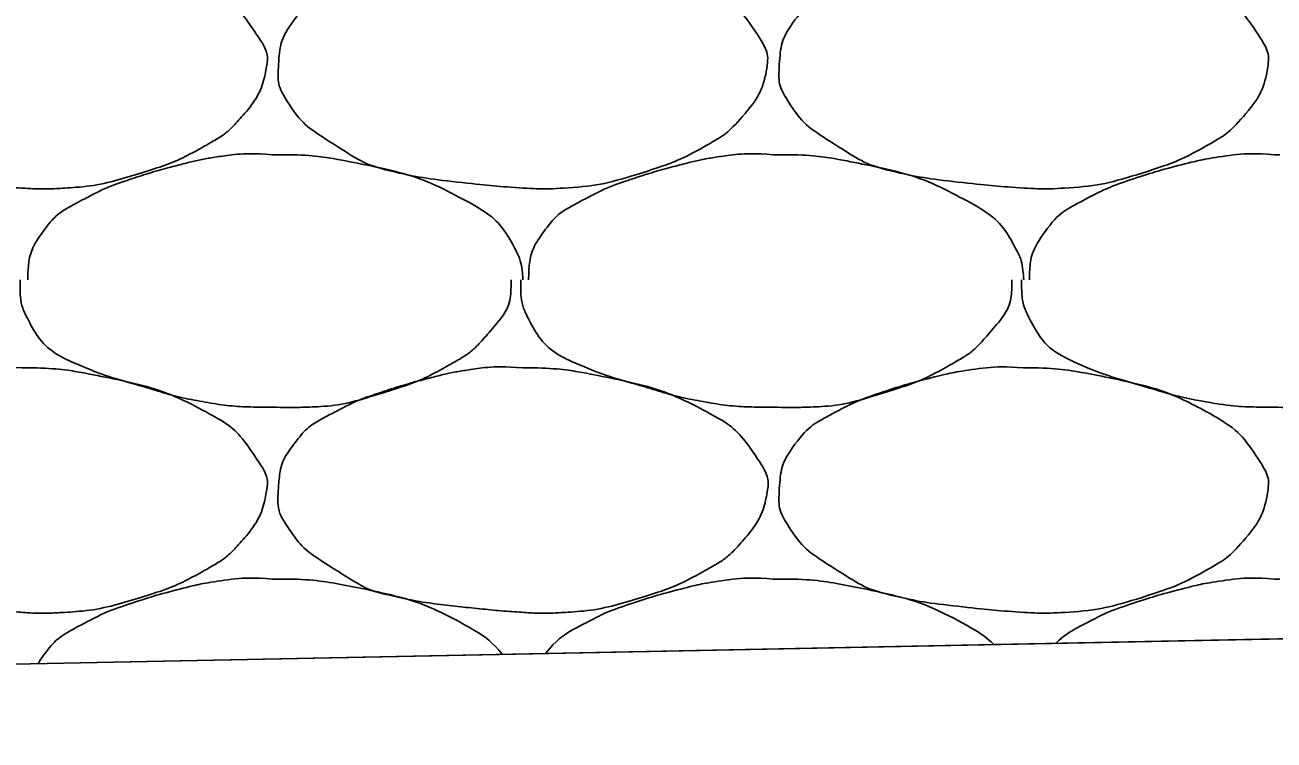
# Model space of a CAD drawing. Extents: x 1373719 to 1374161, y 379835 to 380167.
# Drawn here: x 1373948.072 to 1373949.221, y 380112.288 to 380112.946 of the extents above; entities that cross this region are included whole.
import ezdxf

# ---------------------------------------------------------------- set-up
doc = ezdxf.new("R2010")
doc.units = 0
doc.layers.add('Aggregate Base Course', color=7, linetype='Continuous')
doc.layers.add('SIGNATURE', color=7, linetype='Continuous')

msp = doc.modelspace()

# ---------------------------------------------------------------- linework, layer by layer
msp.add_line((1373955.0445, 380112.4971), (1373944.5723, 380112.2877))
at = {"layer": 'Aggregate Base Course'}
for points, degree in [([(1373948.0694, 380113.0208), (1373948.0958, 380113.0212), (1373948.1222, 380113.0172), (1373948.1486, 380113.0118), (1373948.1808, 380113.0052), (1373948.2105, 380112.9954), (1373948.2404, 380112.9794), (1373948.2603, 380112.9687), (1373948.274, 380112.9543), (1373948.2872, 380112.9344), (1373948.2929, 380112.9259), (1373948.296, 380112.916), (1373948.2944, 380112.9074), (1373948.2914, 380112.8905), (1373948.2826, 380112.8737), (1373948.2692, 380112.8588), (1373948.2608, 380112.8494), (1373948.2525, 380112.843), (1373948.2422, 380112.8372), (1373948.2241, 380112.8269), (1373948.2062, 380112.8183), (1373948.1864, 380112.812), (1373948.1609, 380112.804), (1373948.1353, 380112.7975), (1373948.109, 380112.7958), (1373948.0958, 380112.795), (1373948.0826, 380112.7949), (1373948.0694, 380112.7958), (1373948.0496, 380112.7971), (1373948.0298, 380112.7991), (1373948.01, 380112.8012), (1373947.9882, 380112.8036), (1373947.9667, 380112.807), (1373947.9452, 380112.812), (1373947.9276, 380112.8161), (1373947.9124, 380112.8255), (1373947.8966, 380112.8354), (1373947.8787, 380112.8466), (1373947.8642, 380112.8575), (1373947.8516, 380112.8768), (1373947.8451, 380112.8867), (1373947.8438, 380112.8973), (1373947.8444, 380112.9074), (1373947.8453, 380112.922), (1373947.8483, 380112.9367), (1373947.8588, 380112.9506), (1373947.8694, 380112.9647), (1373947.881, 380112.9722), (1373947.8948, 380112.9794), (1373947.9067, 380112.9856), (1373947.9183, 380112.9914), (1373947.9308, 380112.9956), (1373947.9487, 380113.0017), (1373947.9665, 380113.0071), (1373947.9848, 380113.0118), (1373947.9961, 380113.0148), (1373948.0075, 380113.0172), (1373948.019, 380113.019), (1373948.0357, 380113.0216), (1373948.0527, 380113.0223), (1373948.0694, 380113.0208)], 3), ([(1373948.5302, 380113.0208), (1373948.5566, 380113.0212), (1373948.583, 380113.0172), (1373948.6416, 380113.0052), (1373948.6713, 380112.9954), (1373948.7211, 380112.9687), (1373948.7348, 380112.9543), (1373948.7537, 380112.9259), (1373948.7568, 380112.916), (1373948.7522, 380112.8905), (1373948.7434, 380112.8737), (1373948.7216, 380112.8494), (1373948.7133, 380112.843), (1373948.6849, 380112.8269), (1373948.667, 380112.8183), (1373948.6217, 380112.804), (1373948.5961, 380112.7975), (1373948.5566, 380112.795), (1373948.5434, 380112.7949), (1373948.5104, 380112.7971), (1373948.4906, 380112.7991), (1373948.449, 380112.8036), (1373948.4275, 380112.807), (1373948.3884, 380112.8161), (1373948.3732, 380112.8255), (1373948.3395, 380112.8466), (1373948.325, 380112.8575), (1373948.3059, 380112.8867), (1373948.3046, 380112.8973), (1373948.3061, 380112.922), (1373948.3091, 380112.9367), (1373948.3302, 380112.9647), (1373948.3418, 380112.9722), (1373948.3675, 380112.9856), (1373948.3791, 380112.9914), (1373948.4095, 380113.0017), (1373948.4273, 380113.0071), (1373948.4569, 380113.0148), (1373948.4683, 380113.0172), (1373948.4965, 380113.0216), (1373948.5135, 380113.0223), (1373948.5302, 380113.0208)], 3), ([(1373948.991, 380113.0208), (1373949.0174, 380113.0212), (1373949.0438, 380113.0172), (1373949.1024, 380113.0052), (1373949.1321, 380112.9954), (1373949.1819, 380112.9687), (1373949.1956, 380112.9543), (1373949.2145, 380112.9259), (1373949.2176, 380112.916), (1373949.213, 380112.8905), (1373949.2042, 380112.8737), (1373949.1824, 380112.8494), (1373949.1741, 380112.843), (1373949.1457, 380112.8269), (1373949.1278, 380112.8183), (1373949.0825, 380112.804), (1373949.0569, 380112.7975), (1373949.0174, 380112.795), (1373949.0042, 380112.7949), (1373948.9712, 380112.7971), (1373948.9514, 380112.7991), (1373948.9098, 380112.8036), (1373948.8883, 380112.807), (1373948.8492, 380112.8161), (1373948.834, 380112.8255), (1373948.8003, 380112.8466), (1373948.7858, 380112.8575), (1373948.7667, 380112.8867), (1373948.7654, 380112.8973), (1373948.7669, 380112.922), (1373948.7699, 380112.9367), (1373948.791, 380112.9647), (1373948.8026, 380112.9722), (1373948.8283, 380112.9856), (1373948.8399, 380112.9914), (1373948.8703, 380113.0017), (1373948.8881, 380113.0071), (1373948.9177, 380113.0148), (1373948.9291, 380113.0172), (1373948.9573, 380113.0216), (1373948.9743, 380113.0223), (1373948.991, 380113.0208)], 3), ([(1373948.0748, 380112.7112), (1373948.0748, 380112.7118), (1373948.0748, 380112.7124), (1373948.0748, 380112.713), (1373948.0751, 380112.7282), (1373948.0794, 380112.7428), (1373948.0892, 380112.7562), (1373948.0991, 380112.7698), (1373948.1114, 380112.7778), (1373948.1252, 380112.785), (1373948.1371, 380112.7912), (1373948.1487, 380112.797), (1373948.1612, 380112.8012), (1373948.1791, 380112.8073), (1373948.1969, 380112.8127), (1373948.2152, 380112.8174), (1373948.2265, 380112.8204), (1373948.2379, 380112.8228), (1373948.2494, 380112.8246), (1373948.2661, 380112.8272), (1373948.2831, 380112.8279), (1373948.2998, 380112.8264)], 3), ([(1373948.2998, 380112.8264), (1373948.3016, 380112.8263), (1373948.3034, 380112.8265), (1373948.3052, 380112.8264)], 2), ([(1373948.3052, 380112.8264), (1373948.3316, 380112.8268), (1373948.358, 380112.8228), (1373948.3844, 380112.8174), (1373948.4166, 380112.8108), (1373948.4463, 380112.801), (1373948.4762, 380112.785), (1373948.4961, 380112.7743), (1373948.5121, 380112.7604), (1373948.523, 380112.74), (1373948.5277, 380112.7312), (1373948.5295, 380112.7223), (1373948.5302, 380112.713), (1373948.5303, 380112.7124), (1373948.5303, 380112.7118), (1373948.5302, 380112.7112)], 3), ([(1373948.5356, 380112.7112), (1373948.5356, 380112.7118), (1373948.5356, 380112.7124), (1373948.5356, 380112.713), (1373948.5359, 380112.7282), (1373948.5402, 380112.7428), (1373948.55, 380112.7562), (1373948.5599, 380112.7698), (1373948.5722, 380112.7778), (1373948.586, 380112.785), (1373948.5979, 380112.7912), (1373948.6095, 380112.797), (1373948.622, 380112.8012), (1373948.6399, 380112.8073), (1373948.6577, 380112.8127), (1373948.676, 380112.8174), (1373948.6873, 380112.8204), (1373948.6987, 380112.8228), (1373948.7102, 380112.8246), (1373948.7269, 380112.8272), (1373948.7439, 380112.8279), (1373948.7606, 380112.8264)], 3), ([(1373948.7606, 380112.8264), (1373948.7624, 380112.8263), (1373948.7642, 380112.8265), (1373948.766, 380112.8264)], 2), ([(1373948.766, 380112.8264), (1373948.7924, 380112.8268), (1373948.8188, 380112.8228), (1373948.8452, 380112.8174), (1373948.8774, 380112.8108), (1373948.9071, 380112.801), (1373948.937, 380112.785), (1373948.9569, 380112.7743), (1373948.9729, 380112.7604), (1373948.9838, 380112.74), (1373948.9885, 380112.7312), (1373948.9903, 380112.7223), (1373948.991, 380112.713), (1373948.9911, 380112.7124), (1373948.9911, 380112.7118), (1373948.991, 380112.7112)], 3), ([(1373948.9964, 380112.7112), (1373948.9964, 380112.7118), (1373948.9964, 380112.7124), (1373948.9967, 380112.7282), (1373949.001, 380112.7428), (1373949.0207, 380112.7698), (1373949.033, 380112.7778), (1373949.0587, 380112.7912), (1373949.0703, 380112.797), (1373949.1007, 380112.8073), (1373949.1185, 380112.8127), (1373949.1481, 380112.8204), (1373949.1595, 380112.8228), (1373949.1877, 380112.8272), (1373949.2047, 380112.8279), (1373949.2214, 380112.8264)], 3), ([(1373949.2214, 380112.8264), (1373949.2232, 380112.8263), (1373949.225, 380112.8265), (1373949.2268, 380112.8264)], 2), ([(1373948.2998, 380112.5942), (1373948.2974, 380112.5942), (1373948.295, 380112.5942), (1373948.2926, 380112.5942), (1373948.2727, 380112.5942), (1373948.2529, 380112.5961), (1373948.2332, 380112.5996), (1373948.2122, 380112.6034), (1373948.1921, 380112.6098), (1373948.1717, 380112.6157), (1373948.154, 380112.6208), (1373948.1369, 380112.6265), (1373948.1198, 380112.6338), (1373948.1008, 380112.642), (1373948.0849, 380112.6558), (1373948.0748, 380112.6752), (1373948.0696, 380112.6852), (1373948.0676, 380112.6953), (1373948.0676, 380112.7058), (1373948.0676, 380112.7076), (1373948.0676, 380112.7094), (1373948.0676, 380112.7112)], 3), ([(1373948.5194, 380112.7112), (1373948.5195, 380112.7094), (1373948.5195, 380112.7076), (1373948.5194, 380112.7058), (1373948.5188, 380112.6876), (1373948.5072, 380112.6718), (1373948.4942, 380112.6572), (1373948.486, 380112.648), (1373948.4775, 380112.6414), (1373948.4672, 380112.6356), (1373948.4491, 380112.6253), (1373948.4312, 380112.6167), (1373948.4114, 380112.6104), (1373948.3859, 380112.6024), (1373948.3604, 380112.5953), (1373948.334, 380112.5942), (1373948.3226, 380112.5938), (1373948.3112, 380112.5937), (1373948.2998, 380112.5942)], 3), ([(1373948.7606, 380112.5942), (1373948.7582, 380112.5942), (1373948.7558, 380112.5942), (1373948.7534, 380112.5942), (1373948.7335, 380112.5942), (1373948.7137, 380112.5961), (1373948.694, 380112.5996), (1373948.673, 380112.6034), (1373948.6529, 380112.6098), (1373948.6325, 380112.6157), (1373948.6148, 380112.6208), (1373948.5977, 380112.6265), (1373948.5806, 380112.6338), (1373948.5616, 380112.642), (1373948.5457, 380112.6558), (1373948.5356, 380112.6752), (1373948.5304, 380112.6852), (1373948.5284, 380112.6953), (1373948.5284, 380112.7058), (1373948.5284, 380112.7076), (1373948.5284, 380112.7094), (1373948.5284, 380112.7112)], 3), ([(1373948.9802, 380112.7112), (1373948.9803, 380112.7094), (1373948.9803, 380112.7076), (1373948.9802, 380112.7058), (1373948.9796, 380112.6876), (1373948.968, 380112.6718), (1373948.955, 380112.6572), (1373948.9468, 380112.648), (1373948.9383, 380112.6414), (1373948.928, 380112.6356), (1373948.9099, 380112.6253), (1373948.892, 380112.6167), (1373948.8722, 380112.6104), (1373948.8467, 380112.6024), (1373948.8212, 380112.5953), (1373948.7948, 380112.5942), (1373948.7834, 380112.5938), (1373948.772, 380112.5937), (1373948.7606, 380112.5942)], 3), ([(1373949.2214, 380112.5942), (1373949.219, 380112.5942), (1373949.2166, 380112.5942), (1373949.1943, 380112.5942), (1373949.1745, 380112.5961), (1373949.1338, 380112.6034), (1373949.1137, 380112.6098), (1373949.0756, 380112.6208), (1373949.0585, 380112.6265), (1373949.0224, 380112.642), (1373949.0065, 380112.6558), (1373948.9912, 380112.6852), (1373948.9892, 380112.6953), (1373948.9892, 380112.7076), (1373948.9892, 380112.7094), (1373948.9892, 380112.7112)], 3), ([(1373949.441, 380112.7112), (1373949.4411, 380112.7094), (1373949.4411, 380112.7076), (1373949.4404, 380112.6876), (1373949.4288, 380112.6718), (1373949.4076, 380112.648), (1373949.3991, 380112.6414), (1373949.3707, 380112.6253), (1373949.3528, 380112.6167), (1373949.3075, 380112.6024), (1373949.282, 380112.5953), (1373949.2442, 380112.5938), (1373949.2328, 380112.5937), (1373949.2214, 380112.5942)], 3), ([(1373948.0694, 380112.6302), (1373948.0958, 380112.6306), (1373948.1222, 380112.6266), (1373948.1486, 380112.6212), (1373948.1808, 380112.6146), (1373948.2105, 380112.6048), (1373948.2404, 380112.5888), (1373948.2603, 380112.5781), (1373948.274, 380112.5637), (1373948.2872, 380112.5438), (1373948.2929, 380112.5353), (1373948.296, 380112.5254), (1373948.2944, 380112.5168), (1373948.2914, 380112.4999), (1373948.2826, 380112.4831), (1373948.2692, 380112.4682), (1373948.2608, 380112.4588), (1373948.2525, 380112.4524), (1373948.2422, 380112.4466), (1373948.2241, 380112.4363), (1373948.2062, 380112.4277), (1373948.1864, 380112.4214), (1373948.1609, 380112.4134), (1373948.1353, 380112.4069), (1373948.109, 380112.4052), (1373948.0958, 380112.4044), (1373948.0826, 380112.4043), (1373948.0694, 380112.4052), (1373948.0496, 380112.4065), (1373948.0298, 380112.4085), (1373948.01, 380112.4106), (1373947.9882, 380112.413), (1373947.9667, 380112.4164), (1373947.9452, 380112.4214), (1373947.9276, 380112.4255), (1373947.9124, 380112.4349), (1373947.8966, 380112.4448), (1373947.8787, 380112.456), (1373947.8642, 380112.4669), (1373947.8516, 380112.4862), (1373947.8451, 380112.4961), (1373947.8438, 380112.5067), (1373947.8444, 380112.5168), (1373947.8453, 380112.5314), (1373947.8483, 380112.5461), (1373947.8588, 380112.56), (1373947.8694, 380112.5741), (1373947.881, 380112.5816), (1373947.8948, 380112.5888), (1373947.9067, 380112.595), (1373947.9183, 380112.6008), (1373947.9308, 380112.605), (1373947.9487, 380112.6111), (1373947.9665, 380112.6165), (1373947.9848, 380112.6212), (1373947.9961, 380112.6242), (1373948.0075, 380112.6266), (1373948.019, 380112.6284), (1373948.0357, 380112.631), (1373948.0527, 380112.6317), (1373948.0694, 380112.6302)], 3), ([(1373948.5302, 380112.6302), (1373948.5566, 380112.6306), (1373948.583, 380112.6266), (1373948.6094, 380112.6212), (1373948.6416, 380112.6146), (1373948.6713, 380112.6048), (1373948.7012, 380112.5888), (1373948.7211, 380112.5781), (1373948.7348, 380112.5637), (1373948.748, 380112.5438), (1373948.7537, 380112.5353), (1373948.7568, 380112.5254), (1373948.7552, 380112.5168), (1373948.7522, 380112.4999), (1373948.7434, 380112.4831), (1373948.73, 380112.4682), (1373948.7216, 380112.4588), (1373948.7133, 380112.4524), (1373948.703, 380112.4466), (1373948.6849, 380112.4363), (1373948.667, 380112.4277), (1373948.6472, 380112.4214), (1373948.6217, 380112.4134), (1373948.5961, 380112.4069), (1373948.5698, 380112.4052), (1373948.5566, 380112.4044), (1373948.5434, 380112.4043), (1373948.5302, 380112.4052), (1373948.5104, 380112.4065), (1373948.4906, 380112.4085), (1373948.4708, 380112.4106), (1373948.449, 380112.413), (1373948.4275, 380112.4164), (1373948.406, 380112.4214), (1373948.3884, 380112.4255), (1373948.3732, 380112.4349), (1373948.3574, 380112.4448), (1373948.3395, 380112.456), (1373948.325, 380112.4669), (1373948.3124, 380112.4862), (1373948.3059, 380112.4961), (1373948.3046, 380112.5067), (1373948.3052, 380112.5168), (1373948.3061, 380112.5314), (1373948.3091, 380112.5461), (1373948.3196, 380112.56), (1373948.3302, 380112.5741), (1373948.3418, 380112.5816), (1373948.3556, 380112.5888), (1373948.3675, 380112.595), (1373948.3791, 380112.6008), (1373948.3916, 380112.605), (1373948.4095, 380112.6111), (1373948.4273, 380112.6165), (1373948.4456, 380112.6212), (1373948.4569, 380112.6242), (1373948.4683, 380112.6266), (1373948.4798, 380112.6284), (1373948.4965, 380112.631), (1373948.5135, 380112.6317), (1373948.5302, 380112.6302)], 3), ([(1373948.991, 380112.6302), (1373949.0174, 380112.6306), (1373949.0438, 380112.6266), (1373949.1024, 380112.6146), (1373949.1321, 380112.6048), (1373949.1819, 380112.5781), (1373949.1956, 380112.5637), (1373949.2145, 380112.5353), (1373949.2176, 380112.5254), (1373949.213, 380112.4999), (1373949.2042, 380112.4831), (1373949.1824, 380112.4588), (1373949.1741, 380112.4524), (1373949.1457, 380112.4363), (1373949.1278, 380112.4277), (1373949.0825, 380112.4134), (1373949.0569, 380112.4069), (1373949.0174, 380112.4044), (1373949.0042, 380112.4043), (1373948.9712, 380112.4065), (1373948.9514, 380112.4085), (1373948.9098, 380112.413), (1373948.8883, 380112.4164), (1373948.8492, 380112.4255), (1373948.834, 380112.4349), (1373948.8003, 380112.456), (1373948.7858, 380112.4669), (1373948.7667, 380112.4961), (1373948.7654, 380112.5067), (1373948.7669, 380112.5314), (1373948.7699, 380112.5461), (1373948.791, 380112.5741), (1373948.8026, 380112.5816), (1373948.8283, 380112.595), (1373948.8399, 380112.6008), (1373948.8703, 380112.6111), (1373948.8881, 380112.6165), (1373948.9177, 380112.6242), (1373948.9291, 380112.6266), (1373948.9573, 380112.631), (1373948.9743, 380112.6317), (1373948.991, 380112.6302)], 3), ([(1373948.0843, 380112.3579), (1373948.0857, 380112.3605), (1373948.0874, 380112.3631), (1373948.0991, 380112.3792), (1373948.1114, 380112.3872), (1373948.1371, 380112.4006), (1373948.1487, 380112.4064), (1373948.1791, 380112.4167), (1373948.1969, 380112.4221), (1373948.2265, 380112.4298), (1373948.2379, 380112.4322), (1373948.2661, 380112.4366), (1373948.2831, 380112.4373), (1373948.2998, 380112.4358)], 3), ([(1373948.2998, 380112.4358), (1373948.3016, 380112.4357), (1373948.3034, 380112.4359), (1373948.3052, 380112.4358)], 2), ([(1373948.3052, 380112.4358), (1373948.3316, 380112.4362), (1373948.358, 380112.4322), (1373948.4166, 380112.4202), (1373948.4463, 380112.4104), (1373948.49, 380112.387), (1373948.5019, 380112.3781), (1373948.5115, 380112.3665)], 3), ([(1373948.5512, 380112.3673), (1373948.5609, 380112.3799), (1373948.5727, 380112.3875), (1373948.5979, 380112.4006), (1373948.6095, 380112.4064), (1373948.6399, 380112.4167), (1373948.6577, 380112.4221), (1373948.6873, 380112.4298), (1373948.6987, 380112.4322), (1373948.7269, 380112.4366), (1373948.7439, 380112.4373), (1373948.7606, 380112.4358)], 3), ([(1373948.7606, 380112.4358), (1373948.7624, 380112.4357), (1373948.7642, 380112.4359), (1373948.766, 380112.4358)], 2), ([(1373948.766, 380112.4358), (1373948.7924, 380112.4362), (1373948.8188, 380112.4322), (1373948.8774, 380112.4202), (1373948.9071, 380112.4104), (1373948.947, 380112.3891), (1373948.956, 380112.3829), (1373948.9638, 380112.3755)], 3), ([(1373949.0205, 380112.3767), (1373949.0284, 380112.384), (1373949.0372, 380112.3894), (1373949.0587, 380112.4006), (1373949.0703, 380112.4064), (1373949.1007, 380112.4167), (1373949.1185, 380112.4221), (1373949.1481, 380112.4298), (1373949.1595, 380112.4322), (1373949.1877, 380112.4366), (1373949.2047, 380112.4373), (1373949.2214, 380112.4358)], 3), ([(1373949.2214, 380112.4358), (1373949.2232, 380112.4357), (1373949.225, 380112.4359), (1373949.2268, 380112.4358)], 2)]:
    msp.add_open_spline(points, degree=degree, dxfattribs=at)
at = {"layer": 'SIGNATURE'}
msp.add_lwpolyline([(1373944.5723, 380112.2877), (1373948.1498, 380113.1821), (1373950.0231, 380113.6504), (1373950.2804, 380113.6606), (1373950.0197, 380113.3999), (1373951.0099, 380113.4393), (1373951.3876, 380112.424), (1373950.0208, 380112.3967)], close=True, dxfattribs=at)

doc.saveas('drawing.dxf')
